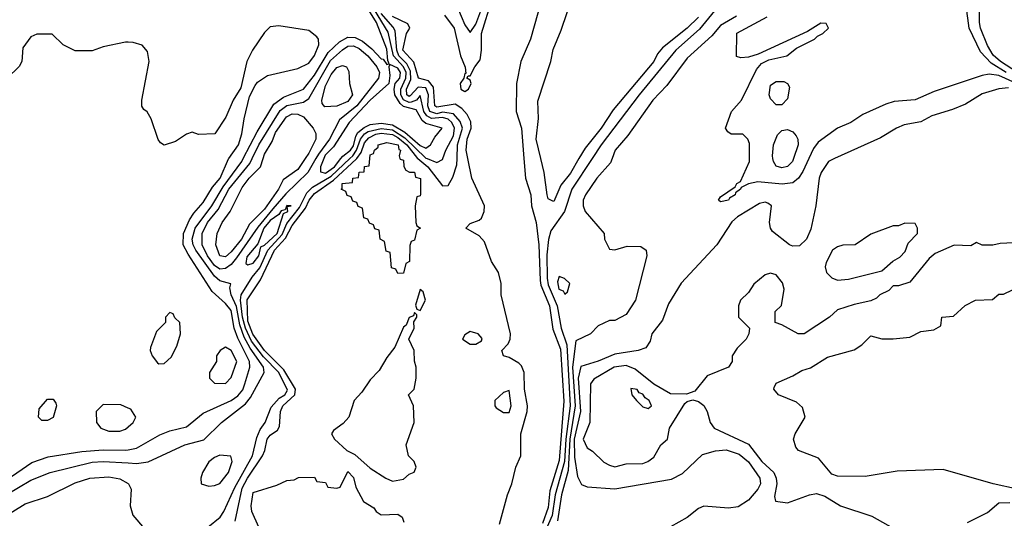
# Model space of a CAD drawing. Header units: inches. Extents: x 2380053 to 2584298, y 380219 to 546618.
# Tile 680 of 788: x 2539610 to 2543150, y 468706 to 470500. Entities that reach past the tile are written whole.
import ezdxf

# ---------------------------------------------------------------- set-up
doc = ezdxf.new("R2010")
doc.units = ezdxf.units.IN
doc.header["$MEASUREMENT"] = 0
for name, color, linetype in [('C5436', 7, 'Continuous'), ('C5437', 7, 'Continuous'), ('C5446', 7, 'Continuous'), ('C5447', 7, 'Continuous')]:
    doc.layers.add(name, color=color, linetype=linetype)

msp = doc.modelspace()

# ---------------------------------------------------------------- linework, layer by layer
at = {"layer": 'C5436', "color": 2, "elevation": 18}
msp.add_lwpolyline([(2539690, 469058), (2539678, 469070), (2539680.4, 469099.6), (2539710, 469134), (2539730, 469134), (2539739.6, 469119.6), (2539742, 469110), (2539730, 469068), (2539710, 469058)], close=True, dxfattribs=at)
at = {"layer": 'C5436', "color": 2}
for points, elevation in [([(2540000, 469102.3), (2539973.6, 469113.6), (2539910, 469115.3), (2539884.7, 469090), (2539886, 469050), (2539902, 469030), (2539930, 469018.8), (2539970, 469018.8), (2539990, 469026), (2540000, 469034.6)], 22), ([(2539510, 468807.6), (2539653.6, 468906.4), (2539712.7, 468927.3), (2539833.8, 468946.2), (2539910, 468951.4), (2539990, 468950.2), (2540000, 468952)], 18), ([(2539561.6, 468790), (2539650, 468843.1), (2539719, 468870), (2539870, 468907.9), (2539910, 468910.2), (2540000, 468904.9)], 14), ([(2539550, 468708.7), (2539630, 468758), (2539710, 468784), (2539810, 468832.7), (2539862, 468850), (2539930, 468855.3), (2539970, 468848), (2540000, 468830.4)], 10)]:
    msp.add_lwpolyline(points, dxfattribs=dict(at, elevation=elevation))
at = {"layer": 'C5437', "color": 2, "elevation": 18}
msp.add_lwpolyline([(2540000, 470418.6), (2539990, 470419), (2539910, 470402), (2539870, 470388), (2539810, 470388), (2539766, 470410), (2539727.3, 470447.3), (2539671.6, 470448.4), (2539650, 470438), (2539621.4, 470398.6), (2539617.3, 470350), (2539608.6, 470331.4), (2539564.9, 470290), (2539563, 470270), (2539570.4, 470250), (2539562.4, 470190), (2539567.7, 470170), (2539565.2, 470154.8), (2539555.2, 470124.8), (2539518.8, 470070), (2539510.8, 470050), (2539506.9, 470000)], dxfattribs=at)
at = {"layer": 'C5446', "color": 2}
for points, elevation in [([(2540000, 468952), (2540030, 468957.4), (2540114.3, 469005.7), (2540150, 469020.3), (2540210, 469034.9), (2540270, 469083.7), (2540370, 469129.1), (2540393.9, 469146.1), (2540411.8, 469168.2), (2540419.8, 469190), (2540437.2, 469250), (2540436.8, 469270), (2540393.8, 469353.8), (2540381.5, 469390), (2540370, 469454), (2540350, 469478.3), (2540301.6, 469521.6), (2540216.3, 469656.3), (2540198, 469690), (2540198.7, 469730), (2540220.4, 469779.6), (2540236, 469804), (2540270, 469841.6), (2540303.1, 469896.9), (2540330.8, 469930), (2540361.3, 469998.7), (2540362.3, 470000)], 18), ([(2540000, 468904.9), (2540030, 468903.1), (2540071.5, 468908.5), (2540204, 468970), (2540272.5, 468987.5), (2540336, 469050), (2540422.3, 469117.7), (2540439.7, 469140.3), (2540489.5, 469230), (2540486.9, 469250), (2540438.3, 469318.3), (2540417.6, 469357.6), (2540401.9, 469401.9), (2540390, 469468.3), (2540370.7, 469510), (2540365.1, 469534.9), (2540369.2, 469549.2), (2540330, 469559.7), (2540310, 469576.4), (2540242.9, 469670), (2540233.6, 469690), (2540230.6, 469710), (2540241, 469750), (2540301, 469830), (2540341.4, 469898.6), (2540408.9, 469990), (2540414, 470000)], 14), ([(2540674.7, 470000), (2540646.4, 469950), (2540567.1, 469872.9), (2540520.7, 469819.3), (2540466.2, 469753.8), (2540390, 469643.1), (2540370, 469619.3), (2540350, 469604.1), (2540330, 469602.5), (2540310, 469615.8), (2540285.8, 469650), (2540266.2, 469690), (2540266.2, 469730), (2540285.5, 469770), (2540323, 469817), (2540361.9, 469890), (2540437.2, 469982.8), (2540445.5, 470000)], 10), ([(2540286.3, 468673.7), (2540331.1, 468710), (2540344.4, 468730), (2540383.5, 468816.5), (2540447.2, 468930), (2540463.1, 468996.9), (2540474.6, 469025.4), (2540492.6, 469050), (2540514.4, 469105.6), (2540542.3, 469137.7), (2540563.5, 469150), (2540572.7, 469167.3), (2540541.7, 469230), (2540486.7, 469286.7), (2540443.4, 469343.4), (2540422.1, 469390), (2540411.5, 469430), (2540404, 469490), (2540405.7, 469510), (2540446.1, 469573.9), (2540473.4, 469606.6), (2540502.7, 469670), (2540553.2, 469726.8), (2540570, 469766.4), (2540615.4, 469824.6), (2540642.8, 469877.2), (2540662.4, 469897.6), (2540730, 469937.1), (2540797.1, 470000)], 10), ([(2540636.8, 470000), (2540610, 469960.5), (2540556.7, 469923.3), (2540540.8, 469890), (2540490, 469817.7), (2540436.1, 469763.9), (2540407.8, 469710), (2540370, 469664.4), (2540350, 469647.1), (2540329.7, 469650), (2540315.1, 469690), (2540319.7, 469730), (2540338.3, 469770), (2540366.3, 469810), (2540410, 469896.3), (2540435.6, 469930), (2540476.2, 469970), (2540485.2, 470000)], 6), ([(2540384.4, 468695.6), (2540410, 468814.6), (2540428.6, 468850), (2540482.4, 468930), (2540491.5, 468950), (2540499.7, 468990), (2540510, 469004.4), (2540536.9, 469023.1), (2540544.4, 469035.6), (2540548.1, 469090), (2540555.9, 469110), (2540599, 469150), (2540601.2, 469170), (2540559.5, 469239.5), (2540489.6, 469309.6), (2540448.5, 469368.5), (2540430, 469414.5), (2540428.4, 469491.6), (2540476.1, 469563.9), (2540526.2, 469670), (2540566, 469714), (2540590, 469759.6), (2540638, 469822), (2540650.6, 469850), (2540670, 469874.3), (2540738, 469922), (2540821.1, 469998.9), (2540821.8, 470000)], 6), ([(2540703.3, 470000), (2540691.3, 469970), (2540692, 469952), (2540710, 469947.5), (2540742.2, 469970), (2540764.7, 470000)], 14), ([(2540977.3, 470000), (2540978, 469998), (2540990, 469994), (2540991.6, 469971.6), (2540998, 469958), (2541011.6, 469951.6), (2541030, 469951), (2541032.7, 469932.7), (2541051, 469929), (2541051.3, 469871.3), (2541050, 469866), (2541038, 469862), (2541032, 469830), (2541034, 469770), (2541038, 469758), (2541051, 469750), (2541038, 469742), (2541030, 469706), (2541018, 469702), (2541012.7, 469687.3), (2541011, 469630), (2540998, 469622), (2540990, 469588), (2540970, 469586), (2540962, 469602), (2540947.3, 469607.3), (2540942, 469662), (2540927.3, 469667.3), (2540922, 469702), (2540906, 469710), (2540902, 469742), (2540887.3, 469747.3), (2540882, 469762), (2540867.3, 469767.3), (2540862, 469782), (2540847.3, 469787.3), (2540842, 469822), (2540827.3, 469827.3), (2540822, 469842), (2540807.3, 469847.3), (2540802, 469862), (2540787.3, 469867.3), (2540782, 469882), (2540766, 469890), (2540769.1, 469890.9), (2540769.5, 469910), (2540806, 469914), (2540808, 469930), (2540828.4, 469931.6), (2540830, 469951), (2540848, 469952), (2540850, 469972), (2540866, 469974), (2540868.6, 470000)], 2), ([(2541041.1, 470000), (2541077.5, 469970), (2541130, 469902), (2541150, 469902.8), (2541166.9, 469933.1), (2541182.2, 469977.8), (2541182.9, 470000)], 6), ([(2541075.4, 470000), (2541110, 469986.3), (2541130, 469997.3), (2541131, 470000)], 10), ([(2541335.6, 468684.4), (2541364.2, 468790), (2541379.7, 468830), (2541393.3, 468890), (2541411.3, 468930), (2541411.2, 469010), (2541434, 469090), (2541435.4, 469110), (2541425.3, 469170), (2541424.2, 469230), (2541413.7, 469253.7), (2541404.1, 469264.1), (2541370, 469284), (2541349.4, 469290), (2541343.7, 469310), (2541366.5, 469333.5), (2541373.6, 469350), (2541374.7, 469370), (2541340.5, 469510), (2541341.1, 469550), (2541331.3, 469590), (2541306, 469630), (2541281, 469701), (2541261.6, 469721.6), (2541214, 469750), (2541230, 469766), (2541262, 469778), (2541270, 469786), (2541279.5, 469810), (2541280.7, 469830), (2541235.1, 469930), (2541220.8, 470000)], 2), ([(2541423, 470000), (2541428.9, 469930), (2541447.4, 469870), (2541450.3, 469830), (2541466.3, 469770), (2541476.5, 469690), (2541480.9, 469560.9), (2541484, 469544), (2541515.3, 469470), (2541526.5, 469386.5), (2541553.8, 469313.8), (2541566.8, 469126.8), (2541550, 468914), (2541515.7, 468804.3), (2541510, 468744.5), (2541490, 468686.3)], 2), ([(2541667.7, 470000), (2541594.7, 469890), (2541569.1, 469810), (2541519.5, 469740.5), (2541511.3, 469708.7), (2541505.8, 469654.2), (2541506, 469570), (2541510, 469545.3), (2541542.6, 469470), (2541556.3, 469390), (2541576.6, 469330), (2541588.6, 469110), (2541573.4, 468990), (2541569.1, 468910), (2541534.8, 468790), (2541524.4, 468715.6), (2541463, 468577)], 6), ([(2541620.8, 470000), (2541590, 469947.6), (2541555.9, 469904.1), (2541530, 469845.2), (2541526.3, 469846.3), (2541510, 469855.3), (2541506, 469870), (2541495.1, 469950), (2541483.5, 470000)], 2), ([(2541739.9, 470000), (2541734.6, 469985.4), (2541684.9, 469930), (2541643.8, 469870), (2541636.3, 469850), (2541636.3, 469830), (2541642.8, 469810), (2541711.3, 469730), (2541712, 469710), (2541730, 469674), (2541750, 469672), (2541794.6, 469685.4), (2541843.6, 469683.6), (2541862, 469670), (2541864.7, 469650), (2541824, 469490), (2541790, 469439), (2541750, 469418), (2541730, 469418), (2541690, 469398), (2541662, 469370), (2541610, 469344), (2541597.1, 469250), (2541606.9, 469110), (2541588.2, 468990), (2541582, 468878), (2541557.5, 468790), (2541543.7, 468696.3)], 10), ([(2542540.1, 470000), (2542518, 469990), (2542491, 469950), (2542484, 469930), (2542472.4, 469830), (2542454.1, 469745.9), (2542439.3, 469710), (2542414.1, 469685.9), (2542390, 469684.7), (2542377.2, 469690), (2542317.2, 469737.2), (2542309.3, 469750), (2542306, 469770), (2542313.2, 469830), (2542300.2, 469840.2), (2542290, 469842.7), (2542270, 469838), (2542191, 469790), (2542170, 469772.7), (2542116, 469690), (2541988.3, 469551.7), (2541942.8, 469477.2), (2541921.1, 469418.9), (2541882.8, 469370), (2541876.8, 469343.2), (2541861, 469319), (2541834, 469310), (2541750, 469296.4), (2541690, 469271.1), (2541627.7, 469252.3), (2541617.9, 469210), (2541626.3, 469090), (2541603.8, 468990), (2541605.3, 468925.3), (2541615.6, 468855.6), (2541630, 468827.7), (2541650, 468819.3), (2541750, 468812.2), (2541953.3, 468846.7), (2541993.4, 468866.6), (2542064.9, 468935.1), (2542111.3, 468948.7), (2542150, 468951.6), (2542196.4, 468936.4), (2542230, 468908.7), (2542271.6, 468850), (2542273.1, 468830), (2542264.2, 468810), (2542230, 468771.3), (2542192.7, 468747.3), (2542158.2, 468741.8), (2542070, 468749.8), (2542050, 468741.3), (2542010, 468708.3), (2541950, 468674.7)], 14), ([(2542447.1, 470000), (2542425.8, 469954.2), (2542410, 469929.6), (2542390, 469913.3), (2542351.9, 469908.1), (2542263.8, 469916.2), (2542230.6, 469909.4), (2542203.6, 469896.4), (2542202, 469890), (2542183.6, 469876.4), (2542182, 469870), (2542162, 469858), (2542158, 469850), (2542130, 469844), (2542122, 469850), (2542130, 469862), (2542182, 469898), (2542188.7, 469910), (2542202, 469918), (2542234, 469990), (2542234, 470000)], 10), ([(2542391.6, 470000), (2542388.2, 469990), (2542370, 469971.8), (2542350, 469966.3), (2542330, 469972.7), (2542320.5, 469990), (2542318.4, 470000)], 6), ([(2543183.6, 469696.4), (2543134.6, 469694.6), (2543108.4, 469688.4), (2543070, 469688), (2543050, 469698), (2543030, 469686), (2542970, 469688), (2542902, 469658), (2542879.8, 469640.2), (2542810, 469555.3), (2542770, 469542), (2542750, 469542), (2542734.8, 469525.2), (2542702, 469510), (2542690, 469498), (2542670, 469488), (2542610, 469475.3), (2542550, 469455.3), (2542522, 469430), (2542430, 469369), (2542409.3, 469369.3), (2542350, 469402), (2542326, 469410), (2542326, 469450), (2542348.9, 469471.1), (2542359, 469530), (2542352.9, 469552.9), (2542330, 469582), (2542310, 469588), (2542290, 469582), (2542250, 469548), (2542230, 469518), (2542202, 469490), (2542194, 469470), (2542194, 469430), (2542234, 469390), (2542232, 469370), (2542222, 469350), (2542190, 469318), (2542171.3, 469290), (2542171.3, 469270), (2542158, 469250), (2542081.7, 469218.3), (2542037.3, 469162.7), (2542007.3, 469152.7), (2541950, 469154), (2541890, 469188.2), (2541822.4, 469242.4), (2541790, 469255.3), (2541747.3, 469250), (2541674, 469206), (2541662.4, 469190), (2541660.3, 469050), (2541636.3, 468990), (2541650, 468958.8), (2541670, 468946.8), (2541710, 468907.3), (2541730, 468896.3), (2541750, 468890.7), (2541790, 468902), (2541850, 468903), (2541868.7, 468910), (2541890, 468926), (2541915.3, 468970), (2541939, 468990), (2541946, 469030), (2542001.5, 469118.5), (2542010, 469126), (2542030, 469132), (2542050, 469126), (2542070, 469111), (2542082, 469090), (2542093, 469050), (2542106.8, 469030), (2542230, 468972.2), (2542278.3, 468910), (2542321.3, 468870), (2542330.3, 468850), (2542332, 468830), (2542324, 468784), (2542327.7, 468767.7), (2542370, 468761.6), (2542450, 468790.4), (2542474.9, 468794.9), (2542504.9, 468784.9), (2542561, 468750), (2542673.8, 468713.8), (2542750, 468670.7)], 18), ([(2543198, 468810), (2543110, 468829.2), (2542930, 468880.7), (2542765.2, 468874.8), (2542650, 468856.2), (2542550, 468857.2), (2542530, 468864), (2542482.3, 468922.3), (2542409.7, 468949.7), (2542401, 468961), (2542392.3, 468990), (2542398, 469010), (2542434, 469070), (2542424.7, 469104.7), (2542403.2, 469123.2), (2542338, 469150), (2542322, 469170), (2542323.1, 469176.9), (2542330, 469192), (2542390, 469218), (2542422, 469238), (2542452.9, 469247.1), (2542514.6, 469285.4), (2542610, 469311.3), (2542638, 469330), (2542670, 469362), (2542710, 469351.3), (2542750, 469351.3), (2542810, 469358), (2542850, 469378), (2542896.4, 469383.6), (2542922, 469398), (2542926, 469430), (2542967.3, 469432.7), (2543009.1, 469470.9), (2543046, 469490), (2543107.3, 469492.7), (2543130, 469512), (2543147.3, 469512.7), (2543210, 469542)], 18), ([(2540000, 469034.6), (2540018, 469050), (2540028, 469070), (2540010, 469098), (2540000, 469102.3)], 22), ([(2540470, 468674), (2540444.2, 468730), (2540442.4, 468750), (2540450, 468798), (2540534.6, 468825.4), (2540570, 468842), (2540596.4, 468843.6), (2540612.7, 468852.7), (2540670, 468854), (2540678, 468838), (2540710, 468834), (2540718, 468818), (2540750, 468814), (2540762, 468818), (2540790, 468874), (2540810, 468852), (2540818, 468818), (2540846.4, 468766.4), (2540883.6, 468743.6), (2540892, 468730), (2540910, 468718), (2540970, 468721), (2540984.7, 468710), (2540991.6, 468691.6)], 2), ([(2540000, 468830.4), (2540000.7, 468830), (2540010.5, 468810), (2540007.7, 468750), (2540016.7, 468716.7), (2540107.7, 468610)], 10), ([(2543018, 468690), (2543090, 468726.8), (2543130, 468761), (2543170, 468762.8)], 18)]:
    msp.add_lwpolyline(points, dxfattribs=dict(at, elevation=elevation))
for points, elevation in [([(2540570, 469831.1), (2540563.9, 469816.1), (2540550, 469812), (2540541.1, 469798.9), (2540510, 469777.6), (2540487.8, 469750), (2540466.1, 469693.9), (2540426.4, 469646.4), (2540423.1, 469623.1), (2540430, 469618), (2540450, 469623.6), (2540469.7, 469650), (2540477.1, 469682.9), (2540490, 469689.1), (2540536.1, 469730), (2540558, 469802), (2540573.5, 469810), (2540571.9, 469828.1), (2540586, 469830)], 14), ([(2542792.7, 469767.3), (2542770, 469758), (2542750, 469758), (2542670, 469728.7), (2542614, 469690), (2542570, 469688), (2542550, 469682), (2542532, 469670), (2542510, 469626), (2542506, 469610), (2542511.3, 469590), (2542530, 469571.3), (2542550, 469562.8), (2542590, 469566), (2542710, 469596), (2542749.1, 469630.9), (2542774.6, 469645.4), (2542794, 469666), (2542804, 469696), (2542838, 469730), (2542838, 469750), (2542830, 469766)], 18), ([(2541550, 469575.3), (2541543.9, 469556.1), (2541548.1, 469530), (2541564, 469524), (2541570, 469512), (2541579, 469521), (2541588, 469550), (2541568.9, 469568.9)], 10), ([(2541050, 469528.7), (2541032.7, 469472.7), (2541038, 469458), (2541050, 469454), (2541068.7, 469490), (2541060.4, 469520.4)], 6), ([(2540150, 469446), (2540134, 469430), (2540134, 469410), (2540102, 469378), (2540079.8, 469320.2), (2540078.8, 469310), (2540086.8, 469290), (2540104.9, 469264.9), (2540110, 469261), (2540130, 469262.8), (2540154.8, 469285.2), (2540175.1, 469324.9), (2540188.7, 469370), (2540186, 469410), (2540167.3, 469427.3), (2540162, 469442)], 22), ([(2541030, 469446), (2541026, 469434), (2541010, 469428), (2540999.1, 469400.9), (2540990, 469394), (2540959, 469321), (2540930, 469283.7), (2540903, 469237), (2540870, 469204.2), (2540840, 469160), (2540812.9, 469130), (2540793.4, 469070), (2540773.1, 469046.9), (2540738, 469022), (2540730.5, 469010), (2540742, 468990), (2540785.7, 468950), (2540815.1, 468935.1), (2540870, 468886.4), (2540926.8, 468850), (2540950, 468838.8), (2540990, 468846), (2541010, 468864.7), (2541028.4, 468871.6), (2541035.3, 468890), (2541028, 468910), (2541008, 468930), (2540999, 468970), (2541028, 469050), (2541026, 469110), (2541008, 469150), (2541028, 469170), (2541035.3, 469210), (2541035.3, 469250), (2541028.9, 469271.1), (2541028, 469310), (2541008.7, 469350), (2541028, 469390), (2541027.3, 469412.7), (2541038, 469430), (2541038, 469438)], 6), ([(2541230, 469378), (2541210, 469366), (2541202, 469350), (2541230, 469332), (2541250, 469332), (2541270, 469344.7), (2541272.7, 469352.7), (2541258, 469370)], 6), ([(2540350, 469321.2), (2540331.3, 469310), (2540318, 469290), (2540318, 469270), (2540292, 469230), (2540292, 469210), (2540310, 469192), (2540350, 469191.3), (2540370, 469212), (2540391.1, 469270), (2540370, 469309.2)], 22), ([(2541807.5, 469172.5), (2541811.3, 469150), (2541827.3, 469130), (2541850, 469107.3), (2541870, 469101), (2541882, 469110), (2541873.2, 469130), (2541858.6, 469138.6), (2541850, 469152), (2541837.5, 469157.5), (2541830, 469168.7)], 22), ([(2541370, 469166), (2541350, 469158), (2541318, 469130), (2541318, 469110), (2541323.5, 469103.5), (2541350, 469086), (2541370, 469086), (2541377.2, 469110)], 6), ([(2540330, 468933.2), (2540310, 468924), (2540290, 468908.7), (2540266.8, 468870), (2540261, 468850), (2540262, 468830), (2540290, 468821), (2540310, 468824), (2540330, 468831), (2540361.2, 468870), (2540374, 468910), (2540368.7, 468928.7)], 14)]:
    msp.add_lwpolyline(points, close=True, dxfattribs=dict(at, elevation=elevation))
at = {"layer": 'C5447', "color": 2}
for points, elevation in [([(2541483.5, 470000), (2541467.3, 470070), (2541475.6, 470144.4), (2541473.4, 470206.6), (2541519.6, 470350), (2541527.7, 470392.3), (2541557.2, 470462.8), (2541600.5, 470590)], 2), ([(2540414, 470000), (2540463.3, 470096.7), (2540523.6, 470196.4), (2540558.8, 470221.2), (2540630, 470250.3), (2540670, 470300.8), (2540718.7, 470381.3), (2540760.1, 470419.9), (2540790, 470437.5), (2540815.8, 470435.8), (2540842.2, 470422.2), (2540875.6, 470395.6), (2540910, 470359), (2540917.4, 470357.4), (2540930, 470339.1), (2540938.4, 470341.6), (2540933.3, 470353.3), (2540930, 470393.6), (2540893, 470490), (2540850, 470559.8)], 14), ([(2541131, 470000), (2541142, 470030), (2541170, 470082), (2541173.8, 470110), (2541164, 470130), (2541150, 470142), (2541130, 470148.1), (2541090, 470144.6), (2541073.7, 470153.7), (2541062.6, 470170), (2541050, 470227.6), (2541036.5, 470210), (2541017.1, 470202.9), (2541010, 470201.8), (2540990, 470211.4), (2540979.9, 470230), (2540980.4, 470250), (2540998.7, 470290), (2540999.9, 470310), (2540990.5, 470330.5), (2540954.4, 470370), (2540935.3, 470455.3), (2540859.8, 470579.8)], 10), ([(2541136.8, 470516.8), (2541172.6, 470470), (2541195.3, 470370), (2541211.1, 470328.9), (2541214, 470306), (2541210, 470306), (2541207.3, 470290), (2541193.4, 470270), (2541196, 470250), (2541210, 470242), (2541224, 470250), (2541233.3, 470270), (2541230, 470282), (2541218, 470290), (2541222, 470298), (2541230, 470298), (2541246, 470330), (2541265.1, 470354.9), (2541270.9, 470390), (2541269.8, 470450), (2541307.3, 470570)], 2), ([(2541184.5, 470544.4), (2541210, 470482), (2541230, 470454.4), (2541250, 470484.4), (2541282.7, 470570)], 6), ([(2541485.7, 470570), (2541446.7, 470430), (2541411.8, 470350), (2541396.5, 470270), (2541394.7, 470170), (2541413.7, 470110), (2541423, 470000)], 2), ([(2543156.2, 470310), (2543103, 470343), (2543064.3, 470384.3), (2543023.6, 470470), (2543013.3, 470550)], 6), ([(2543196.9, 470310), (2543136.4, 470350), (2543110, 470372.8), (2543090, 470407.6), (2543064.8, 470470), (2543060.3, 470490), (2543061.4, 470550)], 2), ([(2541182.9, 470000), (2541184.3, 470050), (2541202.4, 470110), (2541193.6, 470133.6), (2541170, 470161.4), (2541130, 470167.1), (2541110, 470161.7), (2541084.4, 470170), (2541077.4, 470190), (2541079.9, 470230), (2541070, 470254.3), (2541043.1, 470256.9), (2541014.3, 470225.7), (2541010, 470223.4), (2541001.7, 470230), (2541000.2, 470250), (2541015.8, 470284.2), (2541014.8, 470314.8), (2541001.3, 470341.3), (2540972.7, 470370), (2540965.8, 470390), (2540959.8, 470459.8), (2540953.1, 470473.1), (2540910, 470522.3)], 6), ([(2542108.6, 470531.4), (2542053.6, 470466.4), (2541969.5, 470390.5), (2541836.9, 470230), (2541700.9, 470050), (2541667.7, 470000)], 6), ([(2542187.3, 470512.7), (2542130, 470479), (2542098.7, 470441.3), (2542010, 470361.2), (2541936.7, 470263.3), (2541886.4, 470210), (2541797, 470083), (2541750.7, 470030), (2541739.9, 470000)], 10), ([(2540362.3, 470000), (2540396.9, 470050), (2540409.2, 470089.2), (2540416.6, 470143.4), (2540436.5, 470223.5), (2540456.5, 470263.5), (2540465.2, 470274.8), (2540500.9, 470299.1), (2540610, 470324.7), (2540650, 470344), (2540670, 470371), (2540686, 470410), (2540684, 470430), (2540678, 470438), (2540650, 470461.2), (2540542, 470478), (2540510, 470474), (2540490, 470454), (2540447.3, 470390), (2540426.8, 470350), (2540404.7, 470255.3), (2540378, 470210), (2540350.9, 470149.1), (2540311.1, 470088.9), (2540252.7, 470087.3), (2540230, 470095.3), (2540210, 470088), (2540170, 470062), (2540130, 470048), (2540116.4, 470056.4), (2540108.4, 470068.4), (2540083.1, 470143.1), (2540068.4, 470168.4), (2540056.4, 470176.4), (2540048.9, 470188.9), (2540048.7, 470210), (2540075.3, 470350), (2540070, 470386), (2540050, 470408), (2540018, 470418), (2540000, 470418.6)], 18), ([(2541220.8, 470000), (2541214.7, 470030), (2541219.3, 470070), (2541233.1, 470110), (2541231.9, 470131.9), (2541219, 470159), (2541200.1, 470180.1), (2541175.6, 470195.6), (2541110, 470184.9), (2541102.8, 470190), (2541097.6, 470257.6), (2541080, 470280), (2541043.5, 470290), (2541027.4, 470347.4), (2540988.1, 470390), (2541000.5, 470450), (2541012.7, 470470), (2541005.1, 470485.1), (2540950, 470511.6)], 2), ([(2542050, 470508.5), (2542010, 470469.8), (2541921.1, 470398.9), (2541903.2, 470376.8), (2541890.3, 470350), (2541744.2, 470175.8), (2541700.3, 470110), (2541642.7, 470037.3), (2541620.8, 470000)], 2), ([(2542234, 470000), (2542234, 470054), (2542228, 470070), (2542210, 470088), (2542168.4, 470088.4), (2542156.4, 470096.4), (2542148, 470110), (2542169, 470170), (2542205.2, 470210), (2542259.5, 470320.5), (2542277.2, 470342.8), (2542304, 470356), (2542368, 470370), (2542402.7, 470397.3), (2542468, 470430), (2542479, 470441), (2542498, 470450), (2542518, 470470), (2542510, 470486), (2542490, 470488), (2542442.8, 470457.2), (2542264.7, 470375.3), (2542230, 470365.2), (2542203.1, 470363.1), (2542187.3, 470367.3), (2542188.7, 470451.3), (2542298, 470510)], 10), ([(2540445.5, 470000), (2540469.9, 470050.1), (2540547, 470173), (2540570, 470191.7), (2540630, 470203.6), (2540650, 470216), (2540727.4, 470352.6), (2540770, 470392), (2540790, 470404.5), (2540810, 470406.2), (2540830, 470396.3), (2540861.8, 470370), (2540894.2, 470330), (2540903.6, 470310), (2540900.3, 470290), (2540821.8, 470190), (2540760.3, 470139.7), (2540723.5, 470070), (2540683.9, 470016.1), (2540674.7, 470000)], 10), ([(2540764.7, 470000), (2540771.3, 470008.7), (2540799.1, 470030), (2540810, 470045.8), (2540818.7, 470081.3), (2540826.2, 470093.8), (2540848.2, 470111.8), (2540870, 470122.5), (2540910, 470128.1), (2540950, 470121.7), (2540995, 470095), (2541050, 470047.7), (2541070, 470038), (2541087.3, 470050), (2541102.7, 470077.3), (2541129.3, 470110), (2541070, 470126.6), (2541057.5, 470137.5), (2541035.2, 470175.2), (2540990, 470187.7), (2540977.9, 470197.9), (2540958.4, 470230), (2540956.5, 470250), (2540960.5, 470270), (2540976.5, 470290), (2540979.5, 470310), (2540970, 470325.1), (2540941.1, 470338.9), (2540937.1, 470330), (2540941.3, 470298.7), (2540937.1, 470270), (2540870, 470210.8), (2540794.4, 470130), (2540738, 470042), (2540708.1, 470011.9), (2540703.3, 470000)], 14), ([(2543290, 470226.8), (2543130, 470299.1), (2543095.8, 470304.2), (2543070, 470299.5), (2542898.4, 470241.6), (2542830, 470211.8), (2542754.6, 470205.4), (2542723.7, 470196.3), (2542641.1, 470158.9), (2542598, 470130), (2542550.4, 470109.6), (2542480.5, 470059.5), (2542463.9, 470036.1), (2542447.1, 470000)], 10), ([(2543165.3, 470254.7), (2543130, 470251.1), (2543070, 470232.8), (2543010, 470196.2), (2542963.4, 470176.6), (2542890, 470154.5), (2542850, 470132.7), (2542790, 470121.2), (2542762, 470110), (2542705.2, 470074.8), (2542540.1, 470000)], 14), ([(2540485.2, 470000), (2540490, 470016.3), (2540518.2, 470061.8), (2540530, 470093.7), (2540568.7, 470150), (2540590, 470161.5), (2540610, 470159.6), (2540630.2, 470150.2), (2540665.5, 470110), (2540674.4, 470090), (2540674.9, 470070), (2540650, 470019.5), (2540636.8, 470000)], 6), ([(2540797.1, 470000), (2540807.8, 470010), (2540821.5, 470030), (2540835.5, 470070), (2540850, 470088.8), (2540863, 470097), (2540910, 470108.8), (2540950, 470103), (2540995.1, 470075.1), (2541070, 470002.1), (2541075.4, 470000)], 10), ([(2540821.8, 470000), (2540837.4, 470022.6), (2540850, 470056.9), (2540865.3, 470074.7), (2540890, 470087.4), (2540910, 470091), (2540950, 470086.3), (2540970, 470076.3), (2541001.5, 470050), (2541040.5, 470000.5), (2541041.1, 470000)], 6), ([(2542318.4, 470000), (2542316.3, 470010), (2542319.7, 470050), (2542334.7, 470085.3), (2542350, 470100.7), (2542370, 470104.9), (2542390, 470096.3), (2542402, 470082), (2542408.2, 470070), (2542408.5, 470050), (2542391.6, 470000)], 6), ([(2540868.6, 470000), (2540870, 470014), (2540882, 470018), (2540886, 470030), (2540899, 470041), (2540899, 470050), (2540930, 470057.6), (2540971.2, 470050), (2540973.3, 470033.3), (2540978.8, 470030), (2540974, 470010), (2540977.3, 470000)], 2)]:
    msp.add_lwpolyline(points, dxfattribs=dict(at, elevation=elevation))
at = {"layer": 'C5447', "color": 2, "elevation": 6}
for points in [[(2540706.6, 470186.6), (2540698, 470198), (2540695.8, 470210), (2540710, 470262), (2540730, 470303.1), (2540750, 470328), (2540770, 470335.5), (2540784.7, 470330), (2540793.7, 470313.7), (2540796.3, 470270), (2540806.4, 470230), (2540790, 470205.1), (2540750, 470188.6)], [(2542330, 470194), (2542310, 470215.3), (2542304.5, 470230), (2542310, 470264.7), (2542330, 470278), (2542357.1, 470277.1), (2542370.5, 470270.5), (2542377.5, 470257.5), (2542370, 470215.3), (2542350, 470194)]]:
    msp.add_lwpolyline(points, close=True, dxfattribs=at)

doc.saveas('drawing.dxf')
